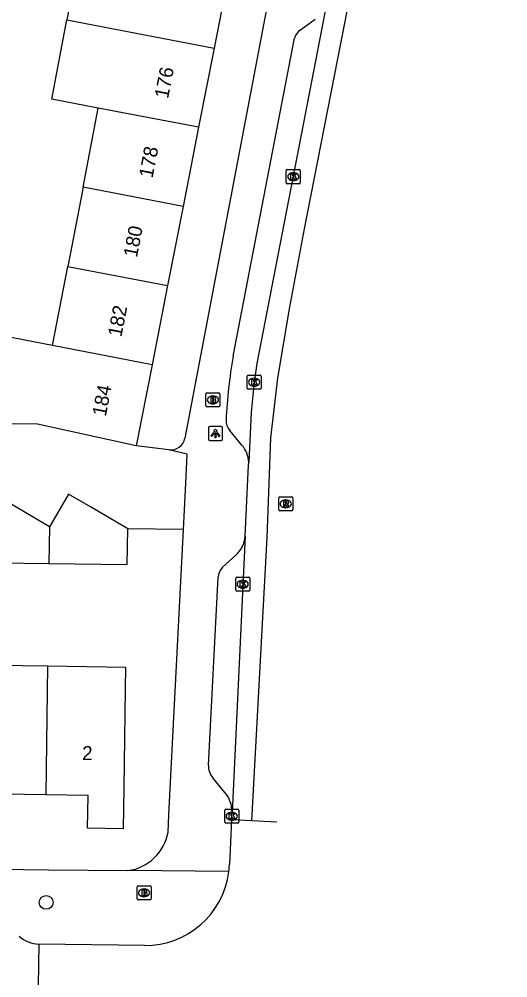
# Model space of a CAD drawing. Extents: x 159053 to 160041, y 380450 to 381422.
# Drawn here: x 159956.4 to 159991.3, y 380875 to 380943.4 of the extents above; entities that cross this region are included whole.
import ezdxf

# ---------------------------------------------------------------- set-up
doc = ezdxf.new("R2010")
doc.units = 0
for name, color, linetype in [('IMGEO_Boom', 7, 'Continuous'), ('IMGEO_Brandkraan', 7, 'Continuous'), ('IMGEO_Kolk', 7, 'Continuous'), ('IMGEO_Lichtpunt', 7, 'Continuous'), ('IMGEO_Pand', 7, 'Continuous'), ('IMGEO_Pand_nummerreeks', 7, 'Continuous'), ('IMGEO_Rijbaan_lokaal_gesloten', 7, 'Continuous'), ('IMGEO_Rijbaan_lokaal_open', 7, 'Continuous'), ('IMGEO_Rioolput', 7, 'Continuous'), ('IMGEO_Voetpad_open', 7, 'Continuous')]:
    doc.layers.add(name, color=color, linetype=linetype)

msp = doc.modelspace()

# ---------------------------------------------------------------- linework, layer by layer
at = {"layer": 'IMGEO_Boom'}
msp.add_circle((159958.312, 380880.361), 0.489, dxfattribs=at)
at = {"layer": 'IMGEO_Brandkraan'}
for p, q in [((159969.712, 380915.773), (159969.712, 380916.625)), ((159969.787, 380916.699), (159970.639, 380916.699)), ((159970.2, 380916.479), (159970.225, 380916.479)), ((159970.713, 380916.625), (159970.713, 380915.773)), ((159970.639, 380915.699), (159969.787, 380915.699)), ((159970.223, 380915.919), (159970.198, 380915.919)), ((159964.801, 380880.62), (159964.801, 380881.472)), ((159964.876, 380881.546), (159965.728, 380881.546)), ((159965.289, 380881.326), (159965.314, 380881.326)), ((159965.802, 380881.472), (159965.802, 380880.62)), ((159965.312, 380880.766), (159965.287, 380880.766)), ((159965.728, 380880.546), (159964.876, 380880.546))]:
    msp.add_line(p, q, dxfattribs=at)
for points in [[(159969.712, 380915.773), (159969.712, 380916.625)], [(159969.787, 380916.699), (159970.639, 380916.699)], [(159970.06, 380916.399), (159970.06, 380915.999), (159970.273, 380915.999)], [(159970.291, 380916.399), (159970.06, 380916.399)], [(159970.239, 380916.318), (159970.185, 380916.318), (159970.185, 380916.242)], [(159970.185, 380916.242), (159970.238, 380916.242)], [(159970.713, 380916.625), (159970.713, 380915.773)], [(159970.639, 380915.699), (159969.787, 380915.699)], [(159970.247, 380916.166), (159970.185, 380916.166), (159970.185, 380916.085)], [(159970.185, 380916.085), (159970.247, 380916.085)], [(159964.801, 380880.62), (159964.801, 380881.472)], [(159964.876, 380881.546), (159965.728, 380881.546)], [(159965.802, 380881.472), (159965.802, 380880.62)], [(159965.149, 380881.246), (159965.149, 380880.846), (159965.362, 380880.846)], [(159965.38, 380881.246), (159965.149, 380881.246)], [(159965.328, 380881.165), (159965.274, 380881.165), (159965.274, 380881.089)], [(159965.274, 380881.089), (159965.327, 380881.089)], [(159965.336, 380881.013), (159965.274, 380881.013), (159965.274, 380880.932)], [(159965.274, 380880.932), (159965.336, 380880.932)], [(159965.728, 380880.546), (159964.876, 380880.546)]]:
    msp.add_lwpolyline(points, dxfattribs=at)
for centre, radius, start, end in [((159969.789, 380916.623), 0.0765, 91.55205, 178.44795), ((159969.789, 380916.623), 0.0765, 91.55205, 178.44795), ((159970.24, 380916.28), 0.0379, 267.82845, 90.93552), ((159970.295, 380916.254), 0.145, 59.4692, 91.53667), ((159970.32, 380916.301), 0.0922, 285.51372, 58.15012), ((159970.325, 380916.109), 0.105, 301.31148, 78.98903), ((159970.637, 380916.623), 0.0765, 1.55205, 88.44795), ((159970.637, 380916.623), 0.0765, 1.55205, 88.44795), ((159969.789, 380915.775), 0.0765, 181.55205, 268.44795), ((159969.789, 380915.775), 0.0765, 181.55205, 268.44795), ((159970.248, 380916.125), 0.0404, 269.87594, 90.50774), ((159970.279, 380916.25), 0.251, 268.66757, 293.53466), ((159970.637, 380915.775), 0.0765, 271.55205, 358.44795), ((159970.637, 380915.775), 0.0765, 271.55205, 358.44795), ((159964.878, 380881.47), 0.0765, 91.55205, 178.44795), ((159964.878, 380881.47), 0.0765, 91.55205, 178.44795), ((159965.726, 380881.47), 0.0765, 1.55205, 88.44795), ((159965.726, 380881.47), 0.0765, 1.55205, 88.44795), ((159965.329, 380881.127), 0.0379, 267.82845, 90.93552), ((159965.337, 380880.972), 0.0404, 269.87594, 90.50774), ((159965.368, 380881.097), 0.251, 268.66757, 293.53466), ((159965.384, 380881.101), 0.145, 59.4692, 91.53667), ((159965.409, 380881.148), 0.0922, 285.51372, 58.15012), ((159965.414, 380880.956), 0.105, 301.31148, 78.98903), ((159964.878, 380880.622), 0.0765, 181.55205, 268.44795), ((159964.878, 380880.622), 0.0765, 181.55205, 268.44795), ((159965.726, 380880.622), 0.0765, 271.55205, 358.44795), ((159965.726, 380880.622), 0.0765, 271.55205, 358.44795)]:
    msp.add_arc(centre, radius, start, end, dxfattribs=at)
for centre, major_axis, ratio, start_param, end_param in [((159970.199, 380916.199), (-0.387, 0.002), 0.722429, 4.712389, 7.853982), ((159970.224, 380916.199), (-0.39, 0.002), 0.717154, 1.570796, 4.712389), ((159965.288, 380881.046), (-0.387, 0.002), 0.722429, 4.712389, 7.853982), ((159965.313, 380881.046), (-0.39, 0.002), 0.717154, 1.570796, 4.712389)]:
    msp.add_ellipse(centre, major_axis=major_axis, ratio=ratio, start_param=start_param, end_param=end_param, dxfattribs=at)
at = {"layer": 'IMGEO_Kolk'}
for p, q in [((159975.526, 380932.619), (159976.378, 380932.619)), ((159975.451, 380931.693), (159975.451, 380932.545)), ((159975.939, 380932.399), (159975.964, 380932.399)), ((159976.452, 380932.545), (159976.452, 380931.693)), ((159976.378, 380931.619), (159975.526, 380931.619)), ((159975.962, 380931.839), (159975.937, 380931.839)), ((159972.659, 380917.034), (159972.659, 380917.886)), ((159972.734, 380917.96), (159973.586, 380917.96)), ((159973.147, 380917.74), (159973.172, 380917.74)), ((159973.66, 380917.886), (159973.66, 380917.034)), ((159973.586, 380916.96), (159972.734, 380916.96)), ((159973.17, 380917.18), (159973.145, 380917.18)), ((159971.839, 380902.627), (159971.839, 380903.479)), ((159971.914, 380903.553), (159972.766, 380903.553)), ((159972.327, 380903.333), (159972.352, 380903.333)), ((159972.84, 380903.479), (159972.84, 380902.627)), ((159972.766, 380902.553), (159971.914, 380902.553)), ((159972.35, 380902.773), (159972.325, 380902.773)), ((159971.057, 380886.083), (159971.057, 380886.935)), ((159971.132, 380887.009), (159971.984, 380887.009)), ((159971.545, 380886.789), (159971.57, 380886.789)), ((159972.058, 380886.935), (159972.058, 380886.083)), ((159971.568, 380886.229), (159971.543, 380886.229)), ((159971.984, 380886.009), (159971.132, 380886.009))]:
    msp.add_line(p, q, dxfattribs=at)
for points in [[(159975.526, 380932.619), (159976.378, 380932.619)], [(159975.451, 380931.693), (159975.451, 380932.545)], [(159975.772, 380932.319), (159975.895, 380932.319), (159975.895, 380932.168), (159976.025, 380932.319), (159976.189, 380932.319), (159976.043, 380932.168), (159976.196, 380931.919), (159976.044, 380931.919), (159975.959, 380932.083), (159975.895, 380932.016), (159975.895, 380931.919), (159975.772, 380931.919), (159975.772, 380932.319)], [(159976.452, 380932.545), (159976.452, 380931.693)], [(159976.378, 380931.619), (159975.526, 380931.619)], [(159972.659, 380917.034), (159972.659, 380917.886)], [(159972.734, 380917.96), (159973.586, 380917.96)], [(159972.98, 380917.66), (159973.103, 380917.66), (159973.103, 380917.509), (159973.233, 380917.66), (159973.397, 380917.66), (159973.251, 380917.509), (159973.404, 380917.26), (159973.252, 380917.26), (159973.167, 380917.424), (159973.103, 380917.357), (159973.103, 380917.26), (159972.98, 380917.26), (159972.98, 380917.66)], [(159973.66, 380917.886), (159973.66, 380917.034)], [(159973.586, 380916.96), (159972.734, 380916.96)], [(159971.839, 380902.627), (159971.839, 380903.479)], [(159971.914, 380903.553), (159972.766, 380903.553)], [(159972.16, 380903.253), (159972.283, 380903.253), (159972.283, 380903.102), (159972.413, 380903.253), (159972.577, 380903.253), (159972.431, 380903.102), (159972.584, 380902.853), (159972.432, 380902.853), (159972.347, 380903.017), (159972.283, 380902.95), (159972.283, 380902.853), (159972.16, 380902.853), (159972.16, 380903.253)], [(159972.84, 380903.479), (159972.84, 380902.627)], [(159972.766, 380902.553), (159971.914, 380902.553)], [(159971.057, 380886.083), (159971.057, 380886.935)], [(159971.132, 380887.009), (159971.984, 380887.009)], [(159972.058, 380886.935), (159972.058, 380886.083)], [(159971.378, 380886.709), (159971.501, 380886.709), (159971.501, 380886.558), (159971.631, 380886.709), (159971.795, 380886.709), (159971.649, 380886.558), (159971.802, 380886.309), (159971.65, 380886.309), (159971.565, 380886.473), (159971.501, 380886.406), (159971.501, 380886.309), (159971.378, 380886.309), (159971.378, 380886.709)], [(159971.984, 380886.009), (159971.132, 380886.009)]]:
    msp.add_lwpolyline(points, dxfattribs=at)
for centre, start, end in [((159975.528, 380932.543), 91.55205, 178.44795), ((159975.528, 380932.543), 91.55205, 178.44795), ((159976.376, 380932.543), 1.55205, 88.44795), ((159976.376, 380932.543), 1.55205, 88.44795), ((159975.528, 380931.695), 181.55205, 268.44795), ((159975.528, 380931.695), 181.55205, 268.44795), ((159976.376, 380931.695), 271.55205, 358.44795), ((159976.376, 380931.695), 271.55205, 358.44795), ((159972.736, 380917.884), 91.55205, 178.44795), ((159972.736, 380917.884), 91.55205, 178.44795), ((159973.584, 380917.884), 1.55205, 88.44795), ((159973.584, 380917.884), 1.55205, 88.44795), ((159972.736, 380917.036), 181.55205, 268.44795), ((159972.736, 380917.036), 181.55205, 268.44795), ((159973.584, 380917.036), 271.55205, 358.44795), ((159973.584, 380917.036), 271.55205, 358.44795), ((159971.916, 380903.477), 91.55205, 178.44795), ((159971.916, 380903.477), 91.55205, 178.44795), ((159972.764, 380903.477), 1.55205, 88.44795), ((159972.764, 380903.477), 1.55205, 88.44795), ((159971.916, 380902.629), 181.55205, 268.44795), ((159971.916, 380902.629), 181.55205, 268.44795), ((159972.764, 380902.629), 271.55205, 358.44795), ((159972.764, 380902.629), 271.55205, 358.44795), ((159971.134, 380886.933), 91.55205, 178.44795), ((159971.134, 380886.933), 91.55205, 178.44795), ((159971.982, 380886.933), 1.55205, 88.44795), ((159971.982, 380886.933), 1.55205, 88.44795), ((159971.134, 380886.085), 181.55205, 268.44795), ((159971.134, 380886.085), 181.55205, 268.44795), ((159971.982, 380886.085), 271.55205, 358.44795), ((159971.982, 380886.085), 271.55205, 358.44795)]:
    msp.add_arc(centre, 0.0765, start, end, dxfattribs=at)
for centre, major_axis, ratio, start_param, end_param in [((159975.938, 380932.119), (-0.387, 0.002), 0.722429, 4.712389, 7.853982), ((159975.963, 380932.119), (-0.39, 0.002), 0.717154, 1.570796, 4.712389), ((159973.146, 380917.46), (-0.387, 0.002), 0.722429, 4.712389, 7.853982), ((159973.171, 380917.46), (-0.39, 0.002), 0.717154, 1.570796, 4.712389), ((159972.326, 380903.053), (-0.387, 0.002), 0.722429, 4.712389, 7.853982), ((159972.351, 380903.053), (-0.39, 0.002), 0.717154, 1.570796, 4.712389), ((159971.544, 380886.509), (-0.387, 0.002), 0.722429, 4.712389, 7.853982), ((159971.569, 380886.509), (-0.39, 0.002), 0.717154, 1.570796, 4.712389)]:
    msp.add_ellipse(centre, major_axis=major_axis, ratio=ratio, start_param=start_param, end_param=end_param, dxfattribs=at)
at = {"layer": 'IMGEO_Lichtpunt'}
for p, q in [((159969.897, 380914.204), (159969.897, 380913.397)), ((159969.897, 380914.204), (159969.897, 380913.397)), ((159970.799, 380914.299), (159969.991, 380914.299)), ((159970.799, 380914.299), (159969.991, 380914.299)), ((159970.893, 380913.397), (159970.893, 380914.204)), ((159970.893, 380913.397), (159970.893, 380914.204)), ((159969.991, 380913.303), (159970.799, 380913.303)), ((159969.991, 380913.303), (159970.799, 380913.303))]:
    msp.add_line(p, q, dxfattribs=at)
for points in [[(159970.271, 380913.868), (159970.31, 380913.84), (159970.122, 380913.578), (159970.084, 380913.605), (159970.271, 380913.868)], [(159970.373, 380913.82), (159970.42, 380913.82), (159970.42, 380913.498), (159970.373, 380913.498), (159970.373, 380913.82)], [(159970.483, 380913.84), (159970.521, 380913.867), (159970.708, 380913.605), (159970.669, 380913.577), (159970.483, 380913.84)]]:
    msp.add_lwpolyline(points, dxfattribs=at)
msp.add_circle((159970.396, 380914.002), 0.0994, dxfattribs=at)
for centre, start, end in [((159969.991, 380914.204), 90, 180), ((159969.991, 380914.204), 90, 180), ((159970.799, 380914.204), 0, 90), ((159970.799, 380914.204), 0, 90), ((159969.991, 380913.397), 180, 270), ((159969.991, 380913.397), 180, 270), ((159970.799, 380913.397), 270, 0), ((159970.799, 380913.397), 270, 360)]:
    msp.add_arc(centre, 0.0946, start, end, dxfattribs=at)
at = {"layer": 'IMGEO_Pand'}
for points in [[(159960.88, 380948.949), (159959.793, 380943.301)], [(159971.401, 380946.923), (159970.294, 380941.28)], [(159962.032, 380937.015), (159958.706, 380937.655), (159959.793, 380943.301)], [(159959.793, 380943.301), (159970.294, 380941.28)], [(159970.294, 380941.28), (159969.187, 380935.638)], [(159960.944, 380931.369), (159962.032, 380937.015)], [(159969.187, 380935.638), (159962.032, 380937.015)], [(159969.187, 380935.638), (159968.08, 380929.996)], [(159960.944, 380931.369), (159959.856, 380925.723)], [(159968.08, 380929.996), (159960.944, 380931.369)], [(159968.08, 380929.996), (159966.973, 380924.352)], [(159958.768, 380920.077), (159959.856, 380925.723)], [(159959.856, 380925.723), (159966.973, 380924.352)], [(159966.973, 380924.352), (159965.866, 380918.71)], [(159958.768, 380920.077), (159955.198, 380920.765), (159955.15, 380920.516)], [(159965.866, 380918.71), (159958.768, 380920.077)], [(159965.866, 380918.71), (159964.73, 380912.918)], [(159964.73, 380912.918), (159959.847, 380913.993), (159957.687, 380914.468), (159953.994, 380914.513)], [(159958.549, 380907.141), (159954.499, 380909.521), (159953.134, 380907.224)], [(159964.133, 380907.014), (159961.475, 380908.564), (159959.914, 380909.474), (159958.549, 380907.141)], [(159958.549, 380907.141), (159958.513, 380904.535)], [(159958.513, 380904.535), (159964.094, 380904.458), (159964.133, 380907.014)], [(159953.098, 380904.61), (159958.513, 380904.535)], [(159952.96, 380897.303), (159958.416, 380897.227)], [(159958.416, 380897.227), (159963.98, 380897.149), (159963.956, 380895.6), (159963.847, 380888.54), (159963.801, 380885.61), (159961.266, 380885.651), (159961.319, 380887.997), (159958.28, 380888.042)], [(159958.416, 380897.227), (159958.28, 380888.042)], [(159958.28, 380888.042), (159955.242, 380888.087), (159955.205, 380885.738), (159952.838, 380885.764)]]:
    msp.add_lwpolyline(points, dxfattribs=at)
at = {"layer": 'IMGEO_Rijbaan_lokaal_gesloten'}
for points in [[(159989.783, 381003.618), (159989.087, 381000), (159973.351, 380918.792), (159973.157, 380917.46), (159972.955, 380915.322), (159972.773, 380911.751)], [(159991.264, 381003.327), (159986.814, 380980.291), (159982.186, 380956.184), (159976.732, 380928.397), (159975.654, 380922.688), (159974.829, 380917.74), (159974.322, 380913.489), (159974.069, 380906.385), (159972.959, 380886.176)], [(159972.512, 380906.481), (159972.762, 380911.536), (159972.773, 380911.751)], [(159972.512, 380906.481), (159971.578, 380886.802)], [(159971.541, 380886.244), (159971.578, 380886.802)]]:
    msp.add_lwpolyline(points, dxfattribs=at)
at = {"layer": 'IMGEO_Rijbaan_lokaal_open'}
for points in [[(159967.079, 380912.64), (159964.73, 380912.918)], [(159968.109, 380906.953), (159968.304, 380910.745), (159968.385, 380912.323), (159967.079, 380912.64)], [(159968.109, 380906.953), (159964.133, 380907.014)], [(159971.541, 380886.244), (159971.391, 380883.061)], [(159972.959, 380886.176), (159971.541, 380886.244)], [(159974.764, 380886.09), (159972.959, 380886.176)], [(159957.782, 380877.386), (159957.703, 380871.452)], [(159965.324, 380877.295), (159957.782, 380877.386)]]:
    msp.add_lwpolyline(points, dxfattribs=at)
for centre, radius, start, end in [((159965.356, 380883.306), 6.04, 353.00559, 357.67962), ((159965.393, 380883.296), 6.002, 269.33833, 353.04833), ((159957.865, 380879.557), 2.173, 227.04392, 267.82116)]:
    msp.add_arc(centre, radius, start, end, dxfattribs=at)
at = {"layer": 'IMGEO_Rioolput'}
for p, q in [((159974.911, 380908.36), (159974.911, 380909.212)), ((159974.986, 380909.286), (159975.838, 380909.286)), ((159975.399, 380909.066), (159975.424, 380909.066)), ((159975.912, 380909.212), (159975.912, 380908.36)), ((159975.838, 380908.286), (159974.986, 380908.286)), ((159975.422, 380908.506), (159975.397, 380908.506))]:
    msp.add_line(p, q, dxfattribs=at)
for points in [[(159974.911, 380908.36), (159974.911, 380909.212)], [(159974.986, 380909.286), (159975.838, 380909.286)], [(159975.5, 380908.984), (159975.248, 380908.986), (159975.248, 380908.586)], [(159975.248, 380908.586), (159975.372, 380908.586), (159975.372, 380908.748), (159975.383, 380908.748)], [(159975.426, 380908.905), (159975.372, 380908.905), (159975.372, 380908.824)], [(159975.372, 380908.824), (159975.424, 380908.824)], [(159975.43, 380908.719), (159975.501, 380908.586), (159975.641, 380908.586), (159975.576, 380908.712)], [(159975.912, 380909.212), (159975.912, 380908.36)], [(159975.838, 380908.286), (159974.986, 380908.286)]]:
    msp.add_lwpolyline(points, dxfattribs=at)
for centre, radius, start, end in [((159974.988, 380909.21), 0.0765, 91.55205, 178.44795), ((159974.988, 380909.21), 0.0765, 91.55205, 178.44795), ((159975.382, 380908.695), 0.0533, 26.02933, 88.69889), ((159975.408, 380909.013), 0.19, 274.7715, 282.96867), ((159975.432, 380908.809), 0.0964, 77.00612, 93.18647), ((159975.446, 380908.866), 0.0378, 276.66336, 79.67722), ((159975.499, 380908.874), 0.109, 350.36119, 89.41601), ((159975.497, 380908.874), 0.112, 277.58423, 350.98172), ((159975.481, 380908.659), 0.108, 29.51342, 73.79051), ((159975.836, 380909.21), 0.0765, 1.55205, 88.44795), ((159975.836, 380909.21), 0.0765, 1.55205, 88.44795), ((159974.988, 380908.362), 0.0765, 181.55205, 268.44795), ((159974.988, 380908.362), 0.0765, 181.55205, 268.44795), ((159975.836, 380908.362), 0.0765, 271.55205, 358.44795), ((159975.836, 380908.362), 0.0765, 271.55205, 358.44795)]:
    msp.add_arc(centre, radius, start, end, dxfattribs=at)
for centre, major_axis, ratio, start_param, end_param in [((159975.398, 380908.786), (-0.387, 0.002), 0.722429, 4.712389, 7.853982), ((159975.423, 380908.786), (-0.39, 0.002), 0.717154, 1.570796, 4.712389)]:
    msp.add_ellipse(centre, major_axis=major_axis, ratio=ratio, start_param=start_param, end_param=end_param, dxfattribs=at)
at = {"layer": 'IMGEO_Voetpad_open'}
for points in [[(159980.751, 380979.327), (159968.22, 380913.465)], [(159976.47, 380942.593), (159977.522, 380943.351)], [(159971.648, 380919.308), (159976.045, 380941.999)], [(159972.285, 380912.981), (159971.415, 380914.029)], [(159967.013, 380885.383), (159967.064, 380886.62), (159968.109, 380906.953)], [(159970.891, 380904.261), (159971.848, 380905.127)], [(159969.899, 380890.157), (159970.593, 380903.554)], [(159971.074, 380888.2), (159970.21, 380889.243)], [(159914.007, 380883.286), (159958.49, 380882.692), (159964.147, 380882.628)], [(159971.351, 380882.57), (159964.147, 380882.628)]]:
    msp.add_lwpolyline(points, dxfattribs=at)
for centre, radius, start, end in [((159976.958, 380941.795), 0.936, 121.43938, 167.39407), ((160007.936, 380913.085), 36.818, 170.26916, 177.40661), ((159972.201, 380914.718), 1.045, 178.20423, 221.26421), ((159967.21, 380913.661), 1.029, 262.69697, 349.04065), ((159970.588, 380911.596), 2.19, 4.059, 39.2222), ((159970.6, 380906.579), 1.914, 310.68217, 357.07128), ((159971.657, 380903.522), 1.065, 136.02914, 178.26009), ((159971.178, 380890.082), 1.282, 176.6635, 220.91954), ((159969.499, 380886.842), 2.079, 358.88752, 40.76247), ((159963.693, 380885.969), 3.372, 277.74627, 349.99114)]:
    msp.add_arc(centre, radius, start, end, dxfattribs=at)

# ---------------------------------------------------------------- texts
at = {"layer": 'IMGEO_Pand_nummerreeks'}
for s, rotation, p in [('176', 78.90166, (159967.012, 380937.642)), ('178', 78.90166, (159965.901, 380931.979)), ('180', 78.90166, (159964.789, 380926.312)), ('182', 78.90166, (159963.677, 380920.639)), ('184', 78.90202, (159962.565, 380914.974)), ('2', 359.20742, (159960.877, 380890.519))]:
    msp.add_text(s, height=1, rotation=rotation, dxfattribs=at).set_placement(p)

doc.saveas('drawing.dxf')
